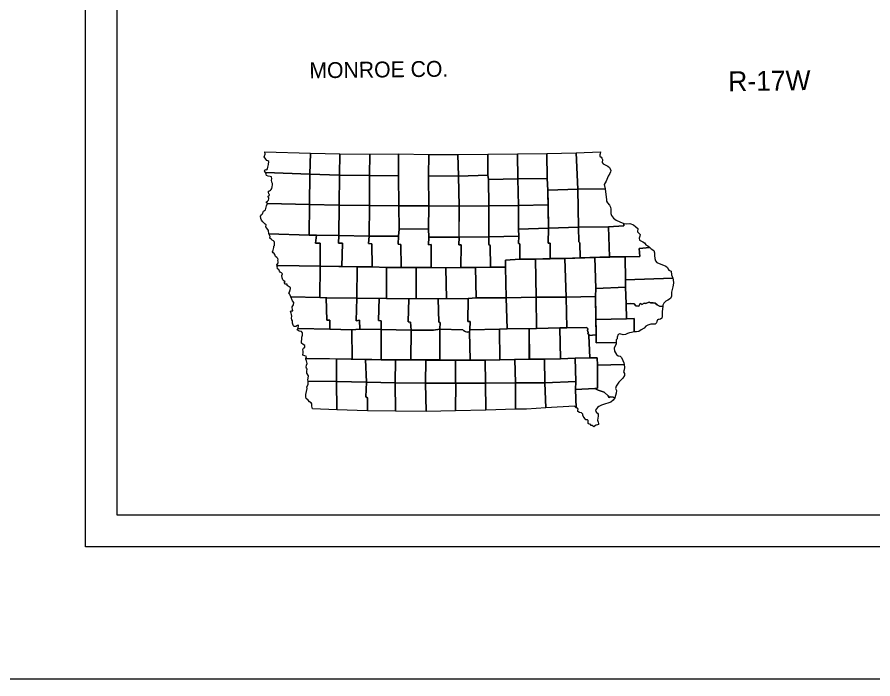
# Model space of a CAD drawing. Extents: x 23.6 to 68.7, y -63 to -29.
# Drawn here: x 30.11 to 36.59, y -62.98 to -57.97 of the extents above; entities that cross this region are included whole.
import ezdxf

# ---------------------------------------------------------------- set-up
doc = ezdxf.new("R2010")
doc.units = 0
for name, color, linetype in [('tdCoCoBndryTxt', 7, 'Continuous'), ('tdCoFrame', 7, 'Continuous'), ('tdCoPlotFrame', 7, 'Continuous'), ('tdCoTitleBlock', 7, 'Continuous'), ('tdCoTwpRngTxt', 7, 'Continuous')]:
    doc.layers.add(name, color=color, linetype=linetype)

msp = doc.modelspace()

# ---------------------------------------------------------------- linework, layer by layer
at = {"layer": 'tdCoFrame'}
for points in [[(30.6232, -29.9813), (66.6232, -29.9813), (66.6232, -61.9813), (30.6232, -61.9813)], [(30.8632, -30.2213), (66.3832, -30.2213), (66.3832, -61.7413), (30.8632, -61.7413)]]:
    msp.add_lwpolyline(points, close=True, dxfattribs=at)
at = {"layer": 'tdCoPlotFrame'}
msp.add_lwpolyline([(67.6232, -28.9813), (23.6232, -28.9813), (23.6232, -62.9813), (67.6232, -62.9813)], close=True, dxfattribs=at)
at = {"layer": 'tdCoTitleBlock'}
for points in [[(31.981, -58.9902), (32.3281, -58.9986), (32.3243, -59.1589), (31.9867, -59.1452), (31.9797, -59.1341), (31.9859, -59.1228), (31.9968, -59.1249), (32.0024, -59.1172), (32.0059, -59.1049), (32.0097, -59.0843), (32.0121, -59.0612), (32.0047, -59.0584), (31.9977, -59.0556), (31.9889, -59.0444), (31.9772, -59.0259), (31.9846, -59.0063)], [(34.341, -58.9963), (34.5245, -58.9887), (34.522, -59.0031), (34.52, -59.0122), (34.5207, -59.0213), (34.5298, -59.0307), (34.5351, -59.0377), (34.5394, -59.0482), (34.538, -59.0709), (34.5444, -59.0811), (34.5658, -59.0901), (34.5799, -59.0988), (34.5925, -59.1068), (34.5992, -59.1169), (34.6024, -59.1295), (34.6017, -59.1407), (34.5944, -59.1541), (34.5825, -59.1726), (34.569, -59.2108), (34.5539, -59.2364), (34.561, -59.2697), (34.3526, -59.272)], [(32.3281, -58.9986), (32.5492, -59.0032), (32.5486, -59.1656), (32.3243, -59.1589)], [(32.5492, -59.0032), (32.7766, -59.006), (32.776, -59.1677), (32.5486, -59.1656)], [(32.7766, -59.006), (32.9955, -59.0039), (32.995, -59.1698), (32.776, -59.1677)], [(32.9955, -59.0039), (33.2244, -59.0088), (33.2227, -59.1716), (33.2251, -59.3987), (32.9981, -59.3987), (32.995, -59.1698)], [(33.2244, -59.0088), (33.4447, -59.0088), (33.4487, -59.1726), (33.2227, -59.1716)], [(33.4447, -59.0088), (33.6721, -59.0074), (33.6722, -59.166), (33.4487, -59.1726)], [(33.6721, -59.0074), (33.8964, -59.0053), (33.8986, -59.1926), (33.6755, -59.1996), (33.6722, -59.166)], [(33.8964, -59.0053), (34.1192, -59.0019), (34.1218, -59.1905), (33.8986, -59.1926)], [(34.1192, -59.0019), (34.341, -58.9963), (34.3526, -59.272), (34.1266, -59.2787), (34.1218, -59.1905)], [(31.9867, -59.1452), (32.3243, -59.1589), (32.3218, -59.3892), (32.0025, -59.3797), (31.9954, -59.3762), (31.994, -59.3682), (32.0031, -59.3636), (32.0098, -59.3548), (32.0122, -59.3454), (32.0115, -59.3373), (32.0076, -59.3328), (32.0086, -59.3254), (32.0149, -59.3201), (32.0174, -59.3117), (32.0128, -59.3062), (32.0099, -59.296), (32.0089, -59.2859), (32.0173, -59.2837), (32.0243, -59.2792), (32.0302, -59.2746), (32.0362, -59.2658), (32.0382, -59.2539), (32.0414, -59.2399), (32.0413, -59.2291), (32.0353, -59.2179), (32.0339, -59.2032), (32.0356, -59.1937), (32.0324, -59.1794), (32.0229, -59.1766), (32.0082, -59.1742), (31.9955, -59.1683), (31.9927, -59.1592)], [(32.3243, -59.1589), (32.5486, -59.1656), (32.5457, -59.392), (32.3218, -59.3892)], [(32.5486, -59.1656), (32.776, -59.1677), (32.7752, -59.3945), (32.5457, -59.392)], [(32.776, -59.1677), (32.995, -59.1698), (32.9981, -59.3987), (32.7752, -59.3945)], [(33.2227, -59.1716), (33.4487, -59.1726), (33.4539, -59.4004), (33.2251, -59.3987)], [(33.4487, -59.1726), (33.6722, -59.166), (33.6755, -59.1996), (33.6782, -59.3994), (33.4539, -59.4004)], [(33.6755, -59.1996), (33.8986, -59.1926), (33.9034, -59.3949), (33.6782, -59.3994)], [(33.8986, -59.1926), (34.1218, -59.1905), (34.1266, -59.2787), (34.128, -59.39), (33.9034, -59.3949)], [(34.1266, -59.2787), (34.3526, -59.272), (34.3587, -59.5587), (34.1317, -59.5681)], [(34.3526, -59.272), (34.561, -59.2697), (34.5679, -59.3337), (34.5711, -59.3491), (34.5701, -59.362), (34.5768, -59.3764), (34.5919, -59.3928), (34.6007, -59.4092), (34.6039, -59.4242), (34.6029, -59.4393), (34.6044, -59.4561), (34.6086, -59.4722), (34.6224, -59.491), (34.6445, -59.5078), (34.6716, -59.5196), (34.7011, -59.5307), (34.7012, -59.5489), (34.5861, -59.5562), (34.3587, -59.5587)], [(32.0025, -59.3797), (32.3218, -59.3892), (32.3179, -59.6192), (32.0133, -59.6107), (32.009, -59.5848), (31.9984, -59.567), (31.9903, -59.5565), (31.9934, -59.5428), (31.9847, -59.5379), (31.9667, -59.5201), (31.9568, -59.5072), (31.9526, -59.4929), (31.9501, -59.4757), (31.9564, -59.4666), (31.9648, -59.4586), (31.9717, -59.4389), (31.9864, -59.4284), (31.9944, -59.399)], [(32.3218, -59.3892), (32.5457, -59.392), (32.5425, -59.6223), (32.3737, -59.6194), (32.3179, -59.6192)], [(32.5457, -59.392), (32.7752, -59.3945), (32.7717, -59.629), (32.5425, -59.6223)], [(32.7752, -59.3945), (32.9981, -59.3987), (33, -59.5754), (32.9945, -59.628), (32.7717, -59.629)], [(32.9981, -59.3987), (33.2251, -59.3987), (33.2217, -59.5713), (33, -59.5754)], [(33.2251, -59.3987), (33.4539, -59.4004), (33.4525, -59.635), (33.2254, -59.6353), (33.2217, -59.5713)], [(33.4539, -59.4004), (33.6782, -59.3994), (33.6802, -59.6339), (33.4532, -59.6343)], [(33.6782, -59.3994), (33.9034, -59.3949), (33.905, -59.5744), (33.9058, -59.628), (33.6802, -59.6339)], [(33.9034, -59.3949), (34.128, -59.39), (34.1317, -59.5681), (33.905, -59.5744)], [(33, -59.5754), (33.2217, -59.5713), (33.2254, -59.6353), (33.2214, -59.6938), (33.2431, -59.6909), (33.2415, -59.8652), (33.1289, -59.8655), (33.0152, -59.8631), (33.0129, -59.6916), (32.9915, -59.6882), (32.9945, -59.628)], [(33.905, -59.5744), (34.1317, -59.5681), (34.1278, -59.6805), (34.1436, -59.6811), (34.1439, -59.7966), (34.0313, -59.8015), (33.9141, -59.8015), (33.9137, -59.685), (33.9046, -59.6847), (33.9058, -59.628)], [(34.1317, -59.5681), (34.3587, -59.5587), (34.3618, -59.67), (34.3685, -59.6794), (34.3709, -59.7924), (34.2551, -59.7959), (34.1439, -59.7966), (34.1436, -59.6811), (34.1278, -59.6805)], [(34.3587, -59.5587), (34.5861, -59.5562), (34.5937, -59.7855), (34.3709, -59.7924), (34.3685, -59.6794), (34.3618, -59.67)], [(34.5861, -59.5562), (34.7012, -59.5489), (34.7011, -59.5307), (34.7201, -59.5334), (34.7467, -59.5326), (34.7738, -59.5413), (34.7921, -59.556), (34.8065, -59.5706), (34.8062, -59.5958), (34.8242, -59.615), (34.8228, -59.6287), (34.8172, -59.6441), (34.8204, -59.657), (34.8461, -59.6702), (34.8573, -59.6786), (34.8693, -59.694), (34.883, -59.7009), (34.8985, -59.7142), (34.8171, -59.7218), (34.8225, -59.7813), (34.7123, -59.7837), (34.5937, -59.7855)], [(32.0133, -59.6107), (32.3179, -59.6192), (32.3737, -59.6194), (32.3669, -59.6806), (32.4005, -59.6802), (32.401, -59.8559), (32.0824, -59.8512), (32.0764, -59.8555), (32.0722, -59.8443), (32.0795, -59.8352), (32.083, -59.8306), (32.0823, -59.8222), (32.0819, -59.812), (32.0837, -59.8061), (32.0812, -59.796), (32.072, -59.7897), (32.0625, -59.781), (32.059, -59.7677), (32.0523, -59.7603), (32.0446, -59.7551), (32.04, -59.7467), (32.0424, -59.7401), (32.0459, -59.7345), (32.048, -59.7233), (32.0501, -59.7127), (32.0493, -59.7047), (32.0542, -59.6977), (32.0563, -59.6903), (32.0563, -59.6763), (32.0534, -59.6672), (32.0471, -59.6638), (32.038, -59.6585), (32.0295, -59.6516), (32.0204, -59.6432), (32.0225, -59.6292)], [(32.3737, -59.6194), (32.5425, -59.6223), (32.5402, -59.6818), (32.5711, -59.6811), (32.5663, -59.8589), (32.401, -59.8559), (32.4005, -59.6802), (32.3669, -59.6806)], [(32.5425, -59.6223), (32.7717, -59.629), (32.7683, -59.6843), (32.7936, -59.6856), (32.7948, -59.8603), (32.6807, -59.8613), (32.5663, -59.8589), (32.5711, -59.6811), (32.5402, -59.6818)], [(32.7717, -59.629), (32.9945, -59.628), (32.9915, -59.6882), (33.0129, -59.6916), (33.0152, -59.8631), (32.9029, -59.8659), (32.7948, -59.8603), (32.7936, -59.6856), (32.7683, -59.6843)], [(33.2254, -59.6353), (33.4532, -59.6343), (33.4526, -59.6924), (33.4691, -59.6944), (33.4658, -59.8663), (33.3538, -59.8677), (33.2415, -59.8652), (33.2431, -59.6909), (33.2214, -59.6938)], [(33.4532, -59.6343), (33.6802, -59.6339), (33.6786, -59.691), (33.6895, -59.699), (33.691, -59.8635), (33.5781, -59.8663), (33.4658, -59.8663), (33.4691, -59.6944), (33.4526, -59.6924)], [(33.6802, -59.6339), (33.9058, -59.628), (33.9046, -59.6847), (33.9137, -59.685), (33.9141, -59.8015), (33.8049, -59.8099), (33.8044, -59.8635), (33.691, -59.8635), (33.6895, -59.699), (33.6786, -59.691)], [(34.7123, -59.7837), (34.8225, -59.7813), (34.8171, -59.7218), (34.8985, -59.7142), (34.908, -59.7226), (34.9284, -59.7368), (34.9337, -59.754), (34.9334, -59.7743), (34.9359, -59.796), (34.9405, -59.8135), (34.9521, -59.8274), (35.0199, -59.8545), (35.033, -59.8643), (35.0372, -59.8772), (35.0435, -59.8852), (35.0615, -59.8929), (35.0622, -59.9219), (35.0739, -59.9453), (34.7153, -59.9576)], [(33.8049, -59.8099), (33.9141, -59.8015), (34.0313, -59.8015), (34.0373, -60.0899), (33.8093, -60.0948), (33.8044, -59.8635)], [(34.0313, -59.8015), (34.2551, -59.7959), (34.2637, -60.0903), (34.0373, -60.0899)], [(34.2551, -59.7959), (34.4829, -59.7893), (34.4888, -60.0252), (34.4865, -60.0854), (34.2637, -60.0903)], [(34.4829, -59.7893), (34.7123, -59.7837), (34.7153, -59.9576), (34.7137, -60.0136), (34.4888, -60.0252)], [(32.0764, -59.8555), (32.0824, -59.8512), (32.401, -59.8559), (32.3989, -60.0925), (32.1796, -60.0876), (32.1746, -60.0757), (32.17, -60.0641), (32.1644, -60.0571), (32.1742, -60.0452), (32.1727, -60.0365), (32.1762, -60.0256), (32.1762, -60.0155), (32.1678, -60.0106), (32.1678, -60.0106), (32.1583, -60.0075), (32.1519, -60.0005), (32.1516, -59.9917), (32.1421, -59.9911), (32.1351, -59.9911), (32.1298, -59.9848), (32.135, -59.9736), (32.1259, -59.9663), (32.1174, -59.9575), (32.1146, -59.9435), (32.1117, -59.925), (32.1149, -59.9134), (32.1149, -59.9134), (32.1096, -59.9047), (32.0973, -59.8999), (32.0923, -59.8936), (32.0877, -59.8792), (32.0793, -59.8744)], [(32.401, -59.8559), (32.6807, -59.8613), (32.6789, -60.0979), (32.4522, -60.0948), (32.3989, -60.0925)], [(32.6807, -59.8613), (32.7948, -59.8603), (32.9029, -59.8659), (32.9046, -60.0993), (32.6789, -60.0979)], [(32.9029, -59.8659), (33.1289, -59.8655), (33.1285, -60.1004), (33.0737, -60.102), (32.9046, -60.0993)], [(33.1289, -59.8655), (33.3538, -59.8677), (33.3573, -60.1021), (33.2952, -60.1027), (33.1285, -60.1004)], [(33.3538, -59.8677), (33.5781, -59.8663), (33.584, -60.0952), (33.5215, -60.1002), (33.3573, -60.1021)], [(33.5781, -59.8663), (33.691, -59.8635), (33.8044, -59.8635), (33.8093, -60.0948), (33.584, -60.0952)], [(34.7153, -59.9576), (35.0739, -59.9453), (35.076, -59.9586), (35.0775, -59.9807), (35.0762, -59.9985), (35.0727, -60.0105), (35.0678, -60.0315), (35.064, -60.0518), (35.0631, -60.0819), (35.0557, -60.1001), (35.0361, -60.1117), (35.0207, -60.1202), (35.0043, -60.1363), (34.998, -60.1517), (34.9962, -60.1594), (34.971, -60.1578), (34.9541, -60.1487), (34.9393, -60.1351), (34.9228, -60.1341), (34.9049, -60.1324), (34.8937, -60.1286), (34.8656, -60.1371), (34.8548, -60.1354), (34.8393, -60.1445), (34.8337, -60.1414), (34.8246, -60.139), (34.8141, -60.1582), (34.7927, -60.1562), (34.78, -60.1415), (34.7516, -60.1374), (34.7183, -60.141), (34.7137, -60.0136)], [(34.4888, -60.0252), (34.7137, -60.0136), (34.7183, -60.141), (34.7224, -60.2551), (34.4895, -60.2597), (34.4865, -60.0854)], [(32.1796, -60.0876), (32.3989, -60.0925), (32.4458, -60.0947), (32.451, -60.2638), (32.4748, -60.2652), (32.4745, -60.3325), (32.2345, -60.3261), (32.2363, -60.3023), (32.2286, -60.3041), (32.2181, -60.3121), (32.203, -60.3118), (32.1956, -60.3024), (32.1914, -60.287), (32.192, -60.2702), (32.1857, -60.2615), (32.1839, -60.2485), (32.187, -60.2349), (32.1845, -60.2219), (32.181, -60.21), (32.1767, -60.1996), (32.1827, -60.1925), (32.1932, -60.1925), (32.1928, -60.1813), (32.1889, -60.1708), (32.1892, -60.1624), (32.2001, -60.1487), (32.2028, -60.1305), (32.1919, -60.118)], [(33.8093, -60.0948), (34.0373, -60.0899), (34.0412, -60.3269), (33.8183, -60.3289)], [(34.0373, -60.0899), (34.2637, -60.0903), (34.27, -60.3234), (34.2163, -60.3221), (34.0412, -60.3269)], [(34.2637, -60.0903), (34.4865, -60.0854), (34.4926, -60.3759), (34.4375, -60.3802), (34.4378, -60.3708), (34.4301, -60.3666), (34.4315, -60.3568), (34.4258, -60.3425), (34.4286, -60.3302), (34.4254, -60.3246), (34.4173, -60.3187), (34.27, -60.3234)], [(32.4458, -60.0947), (32.6789, -60.0979), (32.6749, -60.268), (32.7001, -60.2645), (32.7014, -60.3327), (32.6417, -60.3364), (32.4745, -60.3325), (32.4748, -60.2652), (32.451, -60.2638)], [(32.6789, -60.0979), (32.8477, -60.0978), (32.8444, -60.2658), (32.8623, -60.2699), (32.8632, -60.3357), (32.7014, -60.3327), (32.7001, -60.2645), (32.6749, -60.268)], [(32.8477, -60.0978), (32.9046, -60.0993), (33.0737, -60.102), (33.0679, -60.278), (33.0862, -60.279), (33.0902, -60.3389), (32.8632, -60.3357), (32.8623, -60.2699), (32.8444, -60.2658)], [(33.0737, -60.102), (33.1285, -60.1004), (33.2952, -60.1027), (33.3009, -60.2794), (33.3115, -60.2808), (33.3074, -60.3333), (33.2597, -60.3405), (33.0902, -60.3389), (33.0862, -60.279), (33.0679, -60.278)], [(33.3009, -60.2794), (33.2952, -60.1027), (33.5215, -60.1002), (33.5206, -60.2735), (33.5364, -60.2752), (33.5355, -60.3386), (33.5314, -60.3533), (33.5159, -60.3551), (33.5026, -60.353), (33.4896, -60.3457), (33.4825, -60.3373), (33.3074, -60.3333), (33.3115, -60.2808)], [(33.5215, -60.1002), (33.584, -60.0952), (33.8093, -60.0948), (33.8183, -60.3289), (33.7601, -60.333), (33.5355, -60.3386), (33.5364, -60.2752), (33.5206, -60.2735)], [(34.7183, -60.141), (34.7516, -60.1374), (34.7698, -60.1384), (34.78, -60.1415), (34.7927, -60.1562), (34.8141, -60.1582), (34.8246, -60.139), (34.8337, -60.1414), (34.8393, -60.1445), (34.8548, -60.1354), (34.8656, -60.1371), (34.8937, -60.1286), (34.9049, -60.1324), (34.9228, -60.1341), (34.9393, -60.1351), (34.9541, -60.1487), (34.971, -60.1578), (34.9962, -60.1594), (34.9949, -60.1783), (34.9918, -60.2007), (34.9933, -60.2375), (34.9905, -60.2491), (34.9793, -60.2561), (34.9702, -60.2596), (34.9621, -60.2596), (34.9565, -60.2611), (34.952, -60.2737), (34.9485, -60.2842), (34.9394, -60.2933), (34.9247, -60.2955), (34.9064, -60.2941), (34.8826, -60.3012), (34.8686, -60.3107), (34.8549, -60.3251), (34.8336, -60.3384), (34.815, -60.3504), (34.7982, -60.3532), (34.7799, -60.3526), (34.78, -60.2521), (34.7224, -60.2551)], [(34.4895, -60.2597), (34.7224, -60.2551), (34.78, -60.2521), (34.7799, -60.3526), (34.7599, -60.3565), (34.7434, -60.3594), (34.7294, -60.3647), (34.7151, -60.3717), (34.6958, -60.3746), (34.6726, -60.3666), (34.6596, -60.3719), (34.6516, -60.3925), (34.6513, -60.4044), (34.6446, -60.4129), (34.6436, -60.4325), (34.4928, -60.4371), (34.4926, -60.3759)], [(32.2345, -60.3261), (32.4745, -60.3325), (32.6417, -60.3364), (32.6427, -60.5607), (32.3009, -60.5544), (32.2932, -60.5552), (32.2984, -60.539), (32.285, -60.5335), (32.2745, -60.5311), (32.2699, -60.5234), (32.2738, -60.5143), (32.2734, -60.502), (32.2698, -60.4863), (32.2747, -60.4768), (32.2863, -60.4691), (32.2862, -60.4558), (32.2732, -60.4481), (32.2592, -60.4377), (32.2588, -60.4244), (32.2636, -60.4117), (32.2636, -60.3939), (32.2674, -60.3771), (32.2681, -60.3599), (32.2603, -60.3498), (32.2435, -60.3467), (32.2269, -60.338), (32.2311, -60.3282)], [(32.6417, -60.3364), (32.7014, -60.3327), (32.8632, -60.3357), (32.8633, -60.5639), (32.7936, -60.5627), (32.6753, -60.5617), (32.6427, -60.5607)], [(32.8632, -60.3357), (33.0902, -60.3389), (33.0891, -60.5653), (32.9378, -60.5651), (32.8633, -60.5639)], [(33.0902, -60.3389), (33.2597, -60.3405), (33.3074, -60.3333), (33.3088, -60.5654), (33.0891, -60.5653)], [(33.3074, -60.3333), (33.4825, -60.3373), (33.4896, -60.3457), (33.5159, -60.3551), (33.5314, -60.3533), (33.5379, -60.5671), (33.3088, -60.5654)], [(33.5355, -60.3386), (33.7601, -60.333), (33.7632, -60.5647), (33.5379, -60.5671), (33.5314, -60.3533)], [(33.7595, -60.3319), (33.818, -60.3277), (33.9848, -60.3268), (33.9867, -60.5585), (33.8774, -60.5616), (33.7632, -60.5647)], [(33.7601, -60.333), (33.8183, -60.3289), (33.9843, -60.3284), (33.9857, -60.5591), (33.7632, -60.5647)], [(33.9843, -60.3284), (34.0412, -60.3269), (34.2163, -60.3221), (34.2208, -60.5563), (34.1018, -60.5591), (33.9857, -60.5591)], [(34.2163, -60.3221), (34.27, -60.3234), (34.4173, -60.3187), (34.4254, -60.3246), (34.4286, -60.3302), (34.4258, -60.3425), (34.4293, -60.3502), (34.4315, -60.3568), (34.4301, -60.3666), (34.4378, -60.3708), (34.4375, -60.3802), (34.4436, -60.5496), (34.3327, -60.5524), (34.2208, -60.5563)], [(34.4375, -60.3802), (34.4926, -60.3759), (34.4928, -60.4371), (34.6436, -60.4325), (34.6426, -60.4423), (34.6294, -60.4766), (34.6312, -60.4987), (34.6453, -60.5231), (34.6583, -60.5353), (34.6738, -60.5381), (34.684, -60.5478), (34.6949, -60.5699), (34.6949, -60.5699), (34.7027, -60.5877), (34.7052, -60.601), (34.5027, -60.6062), (34.499, -60.5505), (34.4436, -60.5496)], [(32.2932, -60.5552), (32.3009, -60.5544), (32.5255, -60.5583), (32.5242, -60.7288), (32.3095, -60.7266), (32.3091, -60.7172), (32.3094, -60.7032), (32.3132, -60.6856), (32.3009, -60.6654), (32.3001, -60.6514), (32.3018, -60.6353), (32.2979, -60.6265), (32.2944, -60.6192), (32.2989, -60.6041), (32.3017, -60.5933), (32.2999, -60.5821), (32.2967, -60.5723), (32.2928, -60.5625)], [(32.5255, -60.5583), (32.746, -60.5622), (32.7516, -60.7344), (32.5242, -60.7288)], [(32.746, -60.5622), (32.7936, -60.5627), (32.8633, -60.5639), (32.9378, -60.5651), (32.9713, -60.5652), (32.9703, -60.7396), (32.7516, -60.7344)], [(32.9713, -60.5652), (33.2021, -60.5664), (33.2005, -60.7421), (32.9703, -60.7396)], [(33.2021, -60.5664), (33.426, -60.5681), (33.4254, -60.7424), (33.2005, -60.7421)], [(33.426, -60.5681), (33.652, -60.5668), (33.6535, -60.741), (33.4254, -60.7424)], [(33.652, -60.5668), (33.8769, -60.5619), (33.8802, -60.7376), (33.6535, -60.741)], [(33.8769, -60.5619), (33.9857, -60.5591), (34.1018, -60.5591), (34.1041, -60.7376), (33.8802, -60.7376)], [(34.1018, -60.5591), (34.2208, -60.5563), (34.3327, -60.5524), (34.3371, -60.7299), (34.1041, -60.7376)], [(34.3327, -60.5524), (34.4436, -60.5496), (34.499, -60.5505), (34.5027, -60.6062), (34.5028, -60.7784), (34.4832, -60.7826), (34.3362, -60.7887), (34.3371, -60.7299)], [(34.5027, -60.6062), (34.7052, -60.601), (34.7063, -60.6227), (34.7035, -60.6402), (34.6987, -60.656), (34.7057, -60.6675), (34.7058, -60.6825), (34.6946, -60.7025), (34.6841, -60.713), (34.6648, -60.7345), (34.6526, -60.7495), (34.6432, -60.7643), (34.6397, -60.7814), (34.6461, -60.7968), (34.644, -60.8178), (34.6329, -60.8518), (34.6199, -60.8469), (34.6013, -60.8439), (34.5915, -60.8505), (34.583, -60.8373), (34.5538, -60.8107), (34.5075, -60.7948), (34.4832, -60.7826), (34.5028, -60.7784)], [(32.3095, -60.7266), (32.5242, -60.7288), (32.5273, -60.9426), (32.3423, -60.9362), (32.3391, -60.9152), (32.3391, -60.8977), (32.332, -60.8903), (32.3215, -60.8827), (32.3095, -60.8701), (32.2954, -60.8569), (32.2919, -60.8446), (32.2922, -60.8282), (32.2988, -60.8043), (32.3026, -60.7819), (32.3015, -60.7683), (32.3095, -60.7515), (32.3116, -60.7322)], [(32.5242, -60.7288), (32.7516, -60.7344), (32.747, -60.8443), (32.7593, -60.8533), (32.761, -60.9513), (32.5273, -60.9426)], [(32.7516, -60.7344), (32.9703, -60.7396), (32.9716, -60.9545), (32.761, -60.9513), (32.7593, -60.8533), (32.747, -60.8443)], [(32.9703, -60.7396), (33.2005, -60.7421), (33.2049, -60.9566), (32.9716, -60.9545)], [(33.2005, -60.7421), (33.4293, -60.741), (33.4257, -60.9514), (33.2049, -60.9566)], [(33.4293, -60.741), (33.6535, -60.741), (33.6573, -60.9465), (33.4257, -60.9514)], [(33.6535, -60.741), (33.8802, -60.7376), (33.8811, -60.9385), (33.6573, -60.9465)], [(33.8802, -60.7376), (34.1041, -60.7376), (34.1115, -60.9293), (33.965, -60.9375), (33.8811, -60.9385)], [(34.1041, -60.7376), (34.3371, -60.7299), (34.3362, -60.7887), (34.3408, -60.9276), (34.3285, -60.9157), (34.1115, -60.9293)], [(34.3362, -60.7887), (34.4832, -60.7826), (34.5075, -60.7948), (34.5538, -60.8107), (34.583, -60.8373), (34.5915, -60.8505), (34.6013, -60.8439), (34.6199, -60.8469), (34.6329, -60.8518), (34.621, -60.8711), (34.6032, -60.8841), (34.587, -60.8897), (34.5562, -60.9003), (34.533, -60.9092), (34.5131, -60.9169), (34.5012, -60.9264), (34.4879, -60.9457), (34.4886, -60.9569), (34.4942, -60.9642), (34.5013, -60.9695), (34.5069, -60.9768), (34.507, -60.9901), (34.5035, -61.0069), (34.5021, -61.0216), (34.506, -61.0366), (34.511, -61.0471), (34.5096, -61.0548), (34.5029, -61.0577), (34.4914, -61.0601), (34.4801, -61.0668), (34.4745, -61.0717), (34.4612, -61.062), (34.4521, -61.062), (34.451, -61.0543), (34.4383, -61.0523), (34.4317, -61.0474), (34.4327, -61.0351), (34.4316, -61.0246), (34.4253, -61.0183), (34.4133, -61.0184), (34.4073, -61.01), (34.4021, -61.0002), (34.3929, -60.9915), (34.3904, -60.9838), (34.3915, -60.9771), (34.3813, -60.9667), (34.3648, -60.9632), (34.3525, -60.957), (34.3524, -60.9489), (34.3566, -60.9395), (34.3496, -60.9311), (34.3408, -60.9276)]]:
    msp.add_lwpolyline(points, close=True, dxfattribs=at)

# ---------------------------------------------------------------- texts
at = {"layer": 'tdCoCoBndryTxt'}
msp.add_text('MONROE CO.', height=0.12, rotation=0.7034, dxfattribs=at).set_placement((32.3204, -58.4322))
at = {"layer": 'tdCoTwpRngTxt'}
msp.add_text('R-17W', height=0.15, rotation=0.8409, dxfattribs=at).set_placement((35.4932, -58.5303))

doc.saveas('drawing.dxf')
